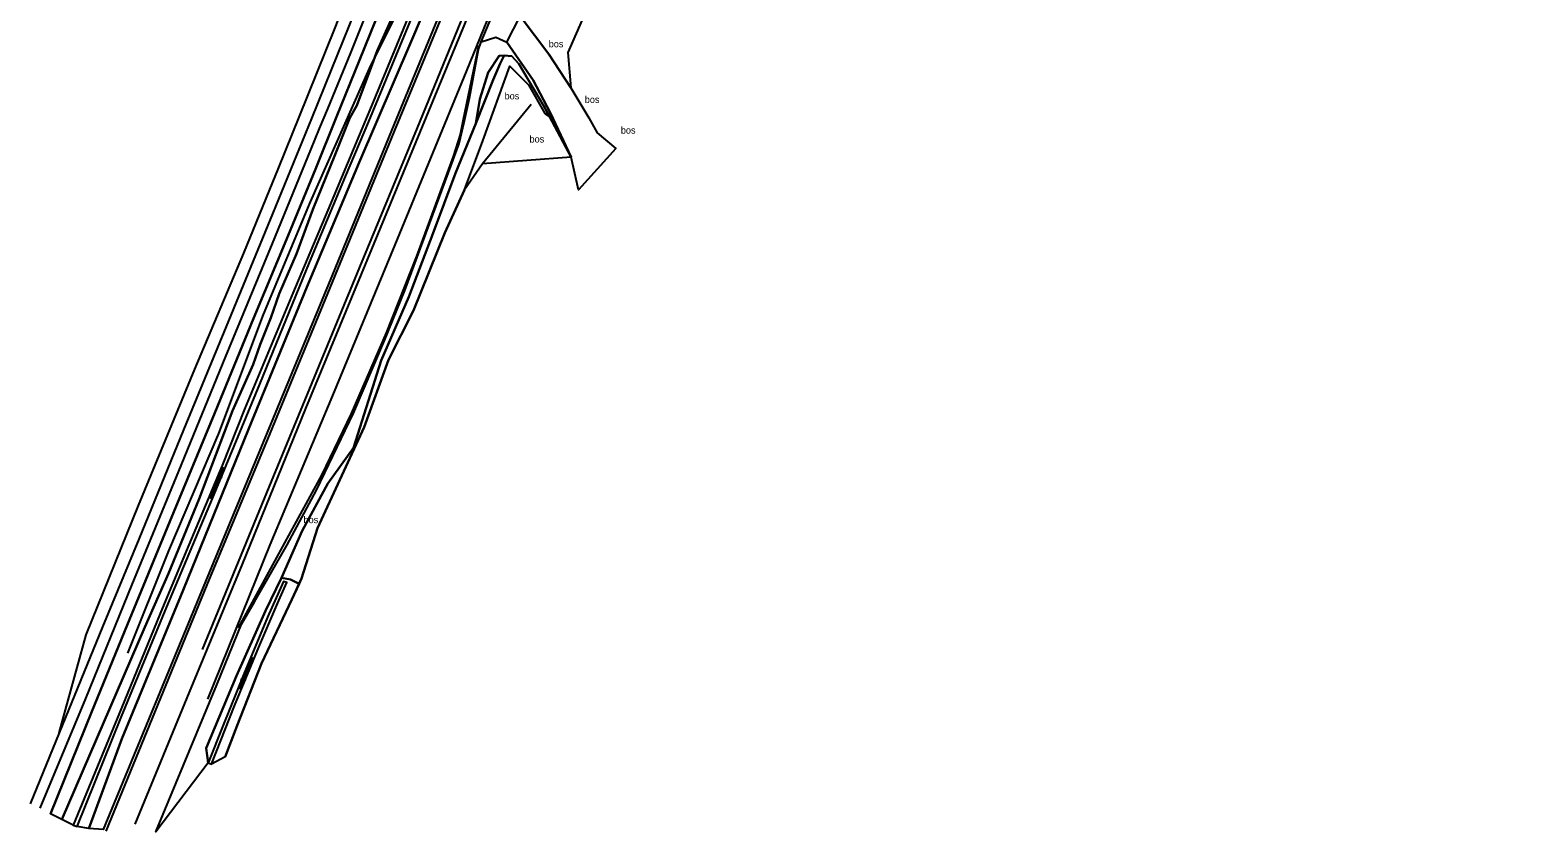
# Model space of a CAD drawing. Extents: x 154825 to 158680, y 370717 to 378075.
# Drawn here: x 158304.8 to 158525.5, y 370716.8 to 370834.3 of the extents above; entities that cross this region are included whole.
import ezdxf

# ---------------------------------------------------------------- set-up
doc = ezdxf.new("R2010")
doc.units = 0
for name, color, linetype in [('bos(vs)', 7, 'Continuous'), ('breuklijn', 7, 'Continuous'), ('cultuurscheiding', 7, 'Continuous'), ('deelstreep', 7, 'Continuous'), ('deelstreep(9-3)', 7, 'Continuous'), ('hoogteverschillijn', 7, 'Continuous'), ('insteek sloot', 7, 'Continuous'), ('maaiveldlijn algemeen - bomenrij', 7, 'Continuous'), ('maaiveldlijn algemeen - gesloten verharding', 7, 'Continuous'), ('maaiveldlijn algemeen - onverhard', 7, 'Continuous'), ('maaiveldlijn algemeen - open verharding', 7, 'Continuous'), ('Sloot bodem', 7, 'Continuous'), ('stroomrichting  watergangen', 7, 'Continuous'), ('talud(boven)', 7, 'Continuous'), ('talud(onder)', 7, 'Continuous'), ('vlak_Bos', 7, 'Continuous'), ('vlak_Grazige_vegetatie', 7, 'Continuous')]:
    doc.layers.add(name, color=color, linetype=linetype)

msp = doc.modelspace()

# ---------------------------------------------------------------- linework, layer by layer
at = {"layer": 'breuklijn'}
msp.add_lwpolyline([(158374.21, 370830.61), (158373.47, 370830.55), (158371.87, 370828.11), (158370.62, 370824.21), (158370.07, 370820.68)], dxfattribs=at)
at = {"layer": 'cultuurscheiding'}
msp.add_lwpolyline([(158380.83, 370821.68), (158384.03, 370815.72)], dxfattribs=at)
at = {"layer": 'deelstreep'}
for points in [[(158518.32, 371208.38), (158502.75, 371170.5), (158494.68, 371150.89), (158486.59, 371131.36), (158477.21, 371108.46), (158469.15, 371089.05), (158460.39, 371067.7), (158451.97, 371047.31), (158442.8, 371025.14), (158433.65, 371002.95), (158422.25, 370975.24), (158413.03, 370952.96), (158402.82, 370928.12), (158396.71, 370913.51), (158383.17, 370880.45), (158373.01, 370855.78), (158367.3, 370841.87), (158358.07, 370819.55), (158349.02, 370797.42), (158339.88, 370775.25), (158330.68, 370753.03), (158315.86, 370716.95)], [(158330.81, 370736.28), (158339.92, 370758.92), (158349.12, 370780.82), (158358.22, 370802.88), (158368.66, 370828.28), (158374.3, 370842.09), (158384.02, 370865.65), (158392.9, 370887.13), (158402.15, 370909.74), (158411.25, 370931.72), (158419.96, 370952.82), (158427.75, 370971.73), (158436.98, 370994.2), (158445.74, 371015.21), (158455.27, 371038.51), (158464.46, 371060.72), (158473.59, 371082.89), (158482.88, 371104.99), (158491.72, 371126.78), (158500.78, 371148.75), (158510.14, 371171.51), (158519.32, 371193.88), (158519.33, 371193.79), (158525.55, 371209.02)], [(158306.26, 370720.32), (158312.93, 370736.4), (158319.74, 370753.08), (158326.57, 370769.69), (158333.4, 370786.4), (158340.27, 370803.09), (158345.89, 370816.78), (158347.17, 370819.9), (158348.37, 370822.82), (158349.48, 370825.56), (158351.75, 370831.03), (158355.16, 370839.59), (158361.25, 370854.48), (158367.54, 370869.73)], [(158370.42, 370832.05), (158368.17, 370820.98), (158367.77, 370819.04), (158366.75, 370815.81), (158361.37, 370801.21), (158356.9, 370789.97), (158351.81, 370778.14), (158347.43, 370769.1), (158342.32, 370759.73), (158335.24, 370746.74)]]:
    msp.add_lwpolyline(points, dxfattribs=at)
at = {"layer": 'deelstreep(9-3)'}
for points in [[(158521.05, 371207.49), (158505.46, 371169.58), (158497.64, 371150.5), (158489.4, 371130.41), (158479.88, 371107.54), (158471.62, 371087.48), (158463.09, 371066.87), (158454.83, 371046.62), (158445.37, 371023.88), (158436.86, 371003.18), (158424.83, 370974.08), (158416.43, 370953.64), (158405.08, 370926.2), (158399.28, 370912.14), (158385.69, 370879.18), (158375.76, 370854.98), (158369.87, 370840.58), (158361.45, 370820.02), (158353.02, 370799.62), (158339.06, 370765.69), (158329.99, 370743.56)], [(158320.19, 370718), (158328.15, 370737.34), (158335.88, 370756.1), (158345.15, 370778.87), (158353.29, 370798.59), (158364.66, 370826.11), (158371.59, 370842.94), (158381.2, 370866.17), (158390.12, 370887.92), (158399.3, 370910.36), (158408.62, 370932.86), (158417.13, 370953.35), (158425.22, 370973.01), (158434.38, 370995.23), (158443.45, 371017.2), (158452.61, 371039.34), (158461.94, 371061.81), (158470.88, 371083.65), (158480.16, 371106.11), (158489.16, 371127.97), (158498.26, 371150.13), (158507.45, 371172.46)]]:
    msp.add_lwpolyline(points, dxfattribs=at)
at = {"layer": 'hoogteverschillijn'}
for points in [[(158448.97, 370986.09), (158446.34, 370978.05), (158443.69, 370970.86), (158440.13, 370964.49), (158434.62, 370952.8), (158431.19, 370945.57), (158429.39, 370940.75), (158427.55, 370936.66), (158423.98, 370928.18), (158421.43, 370921.41), (158418.53, 370914.09), (158413.3, 370900.75), (158412.12, 370897.78), (158408.82, 370889.69), (158406.36, 370883.6), (158404.67, 370879.49), (158400.58, 370870.59), (158396.44, 370862.08), (158391.89, 370851), (158389.52, 370845.04), (158385.96, 370836.63), (158383.52, 370831.08)], [(158378.16, 370823.45), (158371.03, 370814.73)]]:
    msp.add_lwpolyline(points, dxfattribs=at)
at = {"layer": 'insteek sloot'}
for points in [[(158313.41, 370717.36), (158318.22, 370730.46), (158327.2, 370752.27), (158336.79, 370775.98), (158345.31, 370796.68), (158352.96, 370814.93), (158360.57, 370832.66), (158365.11, 370843.37)], [(158358.57, 370837.94), (158355.61, 370831.31), (158354.73, 370828.89), (158352.63, 370823.3), (158351.59, 370821.49), (158349.43, 370816.09), (158346.17, 370808.03), (158343.77, 370801.56), (158341.26, 370795.7), (158340.04, 370792.18), (158338.46, 370788.25), (158337.47, 370785.36), (158334.4, 370778.56), (158329.54, 370765.63), (158325.06, 370754.72), (158321.59, 370746.86), (158309.42, 370718.66)]]:
    msp.add_lwpolyline(points, dxfattribs=at)
at = {"layer": 'maaiveldlijn algemeen - bomenrij'}
msp.add_lwpolyline([(158363, 370846), (158354.42, 370828.73), (158345.77, 370809.19), (158338.93, 370792.65), (158332.35, 370775.25), (158325.05, 370758.01), (158319.07, 370743.02)], dxfattribs=at)
at = {"layer": 'maaiveldlijn algemeen - gesloten verharding'}
for points in [[(158359.19, 370854.15), (158357.39, 370849.84), (158353.23, 370839.34), (158348.88, 370828.52), (158345.97, 370821.39), (158340.3, 370807.4), (158333.49, 370790.93), (158327.23, 370775.78), (158320.69, 370759.74), (158315.38, 370746.91), (158309.04, 370731.35), (158304.8, 370720.97)], [(158360.5, 370848.18), (158360.09, 370847.53), (158356.98, 370839.76), (158353, 370829.93), (158349.66, 370821.64), (158346.56, 370813.98), (158342.55, 370804.23), (158337.5, 370792.08), (158331.82, 370778.24), (158325.25, 370762.35), (158319, 370747.15), (158313.82, 370734.49), (158307.75, 370719.5)], [(158367.16, 370842.67), (158357.72, 370819.61), (158349.06, 370798.54), (158339.5, 370775.39), (158330.49, 370753.54), (158315.47, 370717.18)], [(158323.21, 370716.85), (158332.11, 370738.39), (158335.76, 370747.27), (158337.66, 370750.57), (158342.42, 370758.9), (158346.72, 370766.94), (158352.16, 370778.23), (158356.68, 370788.88), (158359.65, 370796.2), (158366.07, 370813.5), (158367.59, 370817.72), (158368.34, 370820.83), (158369.1, 370824.38), (158370.46, 370831.48), (158370.84, 370832.6), (158374.72, 370841.95)]]:
    msp.add_lwpolyline(points, dxfattribs=at)
at = {"layer": 'maaiveldlijn algemeen - onverhard'}
for points in [[(158313.02, 370745.72), (158320.68, 370764.69), (158328.9, 370784.64), (158336.09, 370801.64), (158341.21, 370814.19), (158344.17, 370821.6), (158349.44, 370834.69), (158354.02, 370846.5), (158350.55, 370849.22), (158349.28, 370850.28)], [(158376.53, 370836.37), (158380.72, 370830.8), (158383.98, 370825.89), (158386.59, 370821.47), (158387.81, 370819.28), (158390.57, 370817), (158385.07, 370810.93), (158384.03, 370815.72), (158380.98, 370822.15), (158378.43, 370827), (158374.57, 370832.59)]]:
    msp.add_lwpolyline(points, dxfattribs=at)
at = {"layer": 'maaiveldlijn algemeen - open verharding'}
for points in [[(158374.57, 370832.59), (158376.53, 370836.37), (158375.29, 370838.7), (158374.72, 370841.95)], [(158370.84, 370832.6), (158372.99, 370833.29), (158374.57, 370832.59)]]:
    msp.add_lwpolyline(points, dxfattribs=at)
at = {"layer": 'Sloot bodem'}
for points in [[(158364.4, 370845.17), (158363.7, 370845.44), (158360.69, 370837.57), (158355.01, 370823.83), (158348.36, 370807.96), (158343.27, 370795.8), (158336.18, 370778.79), (158332.92, 370770.56), (158328.04, 370758.89), (158324.18, 370749.7), (158318.23, 370735.1), (158311.09, 370717.82), (158311.7, 370717.64), (158318.19, 370733.77), (158324.83, 370749.82), (158331.49, 370765.68), (158338.43, 370782.48), (158345.71, 370800.27), (158350.95, 370812.9), (158354.38, 370820.96), (158360.4, 370835.46), (158364.4, 370845.17)], [(158342.39, 370753.37), (158341.88, 370753.55), (158339.57, 370748.33), (158336.02, 370739.88), (158333.07, 370732.46), (158330.88, 370726.97), (158331.37, 370726.79), (158334.7, 370735.34), (158338.3, 370743.91), (158341.23, 370750.77), (158342.39, 370753.37)]]:
    msp.add_lwpolyline(points, dxfattribs=at)
at = {"layer": 'stroomrichting  watergangen'}
for p, q in [((158331.21, 370765.64), (158333.11, 370770.26)), ((158333.11, 370770.26), (158332.27, 370768.93)), ((158333.12, 370770.24), (158332.78, 370768.7)), ((158337.37, 370742.45), (158335.47, 370737.83)), ((158335.46, 370737.85), (158335.8, 370739.39)), ((158335.47, 370737.83), (158336.31, 370739.16))]:
    msp.add_line(p, q, dxfattribs=at)
at = {"layer": 'talud(boven)'}
for points in [[(158333.36, 370727.83), (158335.1, 370732.44), (158338.68, 370741.5), (158343.09, 370750.91), (158344.52, 370753.96), (158346.87, 370761.36), (158353.7, 370776.16), (158357.25, 370786), (158360.9, 370793.26), (158365.49, 370804.62), (158368.4, 370810.92), (158371.08, 370818.13), (158375.01, 370829.04), (158377.76, 370826.32), (158380.15, 370822.14), (158380.83, 370821.68)], [(158330.88, 370726.97), (158330.58, 370729.1), (158334.99, 370739.69), (158339.26, 370749.26), (158341.58, 370754.09), (158342.89, 370753.83), (158344.18, 370753.22)]]:
    msp.add_lwpolyline(points, dxfattribs=at)
at = {"layer": 'talud(onder)'}
msp.add_lwpolyline([(158341.58, 370754.09), (158344.61, 370760.94), (158348.36, 370767.91), (158352.16, 370773.13), (158356.17, 370785.91), (158360.26, 370795.27), (158363.74, 370804.5), (158367.08, 370813.36), (158370.07, 370820.68), (158372.57, 370827.07), (158373.6, 370829.43), (158374.21, 370830.61), (158375.32, 370830.54), (158376.33, 370829.38), (158379.95, 370823.29), (158380.83, 370821.68)], dxfattribs=at)
at = {"layer": 'vlak_Bos'}
msp.add_lwpolyline([(158385.96, 370836.63), (158383.52, 370831.08), (158383.98, 370825.89), (158380.72, 370830.8), (158376.53, 370836.37)], dxfattribs=at)
msp.add_lwpolyline([(158344.52, 370753.96), (158344.18, 370753.22), (158342.89, 370753.83), (158341.58, 370754.09), (158344.61, 370760.94), (158348.36, 370767.91), (158352.16, 370773.13), (158356.17, 370785.91), (158360.26, 370795.27), (158363.74, 370804.5), (158367.08, 370813.36), (158370.07, 370820.68), (158372.57, 370827.07), (158373.6, 370829.43), (158374.21, 370830.61), (158375.32, 370830.54), (158376.33, 370829.38), (158379.95, 370823.29), (158380.83, 370821.68), (158384.03, 370815.72), (158371.03, 370814.73), (158368.4, 370810.92), (158365.49, 370804.62), (158360.9, 370793.26), (158357.25, 370786), (158353.7, 370776.16), (158346.87, 370761.36)], close=True, dxfattribs=at)
at = {"layer": 'vlak_Grazige_vegetatie'}
for points in [[(158365.11, 370843.37), (158360.57, 370832.66), (158352.96, 370814.93), (158345.31, 370796.68), (158336.79, 370775.98), (158327.2, 370752.27), (158318.22, 370730.46), (158313.41, 370717.36), (158311.7, 370717.64), (158318.19, 370733.77), (158324.83, 370749.82), (158331.49, 370765.68), (158338.43, 370782.48), (158345.71, 370800.27), (158350.95, 370812.9), (158354.38, 370820.96), (158360.4, 370835.46)], [(158367.16, 370842.67), (158357.72, 370819.61), (158349.06, 370798.54), (158339.5, 370775.39), (158330.49, 370753.54), (158315.47, 370717.18), (158313.41, 370717.36), (158318.22, 370730.46), (158327.2, 370752.27), (158336.79, 370775.98), (158345.31, 370796.68), (158352.96, 370814.93), (158360.57, 370832.66), (158365.11, 370843.37)], [(158358.57, 370837.94), (158355.61, 370831.31), (158354.73, 370828.89), (158352.63, 370823.3), (158351.59, 370821.49), (158349.43, 370816.09), (158346.17, 370808.03), (158343.77, 370801.56), (158341.26, 370795.7), (158340.04, 370792.18), (158338.46, 370788.25), (158337.47, 370785.36), (158334.4, 370778.56), (158329.54, 370765.63), (158325.06, 370754.72), (158321.59, 370746.86), (158309.42, 370718.66), (158307.75, 370719.5), (158313.82, 370734.49), (158319, 370747.15), (158325.25, 370762.35), (158331.82, 370778.24), (158337.5, 370792.08), (158342.55, 370804.23), (158346.56, 370813.98), (158349.66, 370821.64), (158353, 370829.93), (158356.98, 370839.76)], [(158353.23, 370839.34), (158348.88, 370828.52), (158345.97, 370821.39), (158340.3, 370807.4), (158333.49, 370790.93), (158327.23, 370775.78), (158320.69, 370759.74), (158315.38, 370746.91), (158309.04, 370731.35), (158313.02, 370745.72), (158320.68, 370764.69), (158328.9, 370784.64), (158336.09, 370801.64), (158341.21, 370814.19), (158344.17, 370821.6), (158349.44, 370834.69)], [(158360.69, 370837.57), (158355.01, 370823.83), (158348.36, 370807.96), (158343.27, 370795.8), (158336.18, 370778.79), (158332.92, 370770.56), (158328.04, 370758.89), (158324.18, 370749.7), (158318.23, 370735.1), (158311.09, 370717.82), (158309.42, 370718.66), (158321.59, 370746.86), (158325.06, 370754.72), (158329.54, 370765.63), (158334.4, 370778.56), (158337.47, 370785.36), (158338.46, 370788.25), (158340.04, 370792.18), (158341.26, 370795.7), (158343.77, 370801.56), (158346.17, 370808.03), (158349.43, 370816.09), (158351.59, 370821.49), (158352.63, 370823.3), (158354.73, 370828.89), (158355.61, 370831.31), (158358.57, 370837.94)]]:
    msp.add_lwpolyline(points, dxfattribs=at)
for points in [[(158374.57, 370832.59), (158378.43, 370827), (158380.98, 370822.15), (158384.03, 370815.72), (158380.83, 370821.68), (158379.95, 370823.29), (158376.33, 370829.38), (158375.32, 370830.54), (158374.21, 370830.61), (158373.47, 370830.55), (158371.87, 370828.11), (158370.62, 370824.21), (158370.07, 370820.68), (158367.08, 370813.36), (158363.74, 370804.5), (158360.26, 370795.27), (158356.17, 370785.91), (158352.16, 370773.13), (158348.36, 370767.91), (158344.61, 370760.94), (158341.58, 370754.09), (158339.26, 370749.26), (158334.99, 370739.69), (158330.58, 370729.1), (158330.88, 370726.97), (158323.21, 370716.85), (158332.11, 370738.39), (158335.76, 370747.27), (158337.66, 370750.57), (158342.42, 370758.9), (158346.72, 370766.94), (158352.16, 370778.23), (158356.68, 370788.88), (158359.65, 370796.2), (158366.07, 370813.5), (158367.59, 370817.72), (158368.34, 370820.83), (158369.1, 370824.38), (158370.46, 370831.48), (158370.84, 370832.6), (158372.99, 370833.29)], [(158372.57, 370827.07), (158370.07, 370820.68), (158370.62, 370824.21), (158371.87, 370828.11), (158373.47, 370830.55), (158374.21, 370830.61), (158373.6, 370829.43)], [(158342.89, 370753.83), (158344.18, 370753.22), (158343.09, 370750.91), (158338.68, 370741.5), (158335.1, 370732.44), (158333.36, 370727.83), (158331.37, 370726.79), (158334.7, 370735.34), (158338.3, 370743.91), (158341.23, 370750.77), (158342.39, 370753.37), (158341.88, 370753.55), (158339.57, 370748.33), (158336.02, 370739.88), (158333.07, 370732.46), (158330.88, 370726.97), (158330.58, 370729.1), (158334.99, 370739.69), (158339.26, 370749.26), (158341.58, 370754.09)]]:
    msp.add_lwpolyline(points, close=True, dxfattribs=at)

# ---------------------------------------------------------------- texts
at = {"layer": 'bos(vs)'}
for p in [(158380.72, 370831.82), (158374.26, 370824.19), (158386, 370823.67), (158391.28, 370819.17), (158377.91, 370817.87), (158344.82, 370762.09)]:
    msp.add_text('bos', height=1, dxfattribs=at).set_placement(p)

doc.saveas('drawing.dxf')
